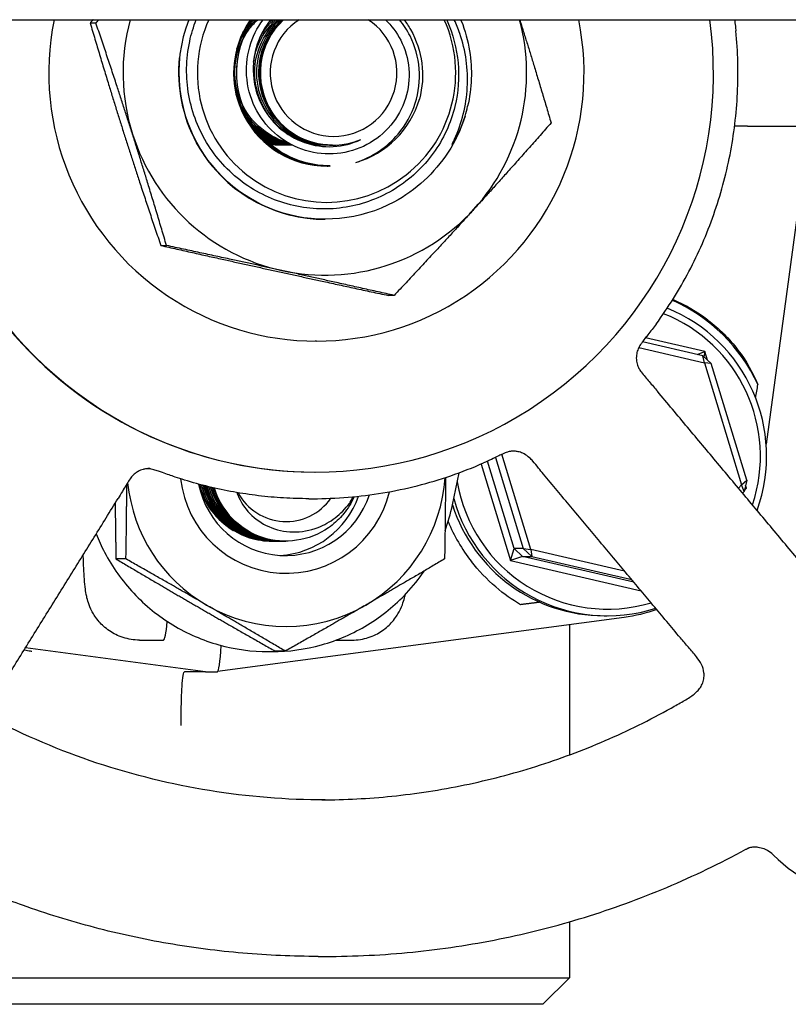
# Model space of a CAD drawing. Header units: inches. Extents: x 24 to 1128, y -69 to 748.
# Tile 478 of 656: x 623.72 to 625.52, y 355.8 to 358.11. Entities that reach past the tile are written whole.
import ezdxf

# ---------------------------------------------------------------- set-up
doc = ezdxf.new("R2010")
doc.units = ezdxf.units.IN
doc.header["$LTSCALE"] = 32
doc.header["$MEASUREMENT"] = 0
doc.layers.add('Visible (ANSI)', color=7, linetype='Continuous', lineweight=30)

msp = doc.modelspace()

# ---------------------------------------------------------------- linework, layer by layer
at = {"layer": 'Visible (ANSI)'}
for p, q in [((622.28763, 358.10867), (664.65913, 358.10867)), ((623.88371, 358.101), (623.89716, 358.101)), ((625.42808, 357.85867), (625.58994, 357.85867)), ((625.57207, 357.85191), (625.47173, 357.11193)), ((624.45319, 357.81367), (624.45289, 357.81367)), ((624.44196, 357.76492), (624.44271, 357.76492)), ((624.44665, 357.76492), (624.4474, 357.76492)), ((624.43584, 357.63992), (624.43588, 357.63992)), ((624.04966, 357.57833), (624.06311, 357.57833)), ((624.59782, 357.461), (624.58437, 357.461)), ((624.41526, 357.35375), (624.41227, 357.35375)), ((625.32301, 357.31933), (625.18118, 357.3522)), ((625.32806, 357.32899), (625.18821, 357.36141)), ((625.17254, 357.3384), (625.3269, 357.30262)), ((625.3099, 357.32237), (625.32806, 357.32899)), ((625.32806, 357.32899), (625.32524, 357.31724)), ((625.33419, 357.30887), (625.32806, 357.32899)), ((625.32301, 357.31933), (625.34275, 357.30086)), ((625.3269, 357.30262), (625.32301, 357.31933)), ((625.34275, 357.30086), (625.3269, 357.30262)), ((625.3269, 357.30262), (625.41416, 357.01616)), ((625.42616, 357.02704), (625.34275, 357.30086)), ((624.8359, 357.08075), (624.90117, 356.86648)), ((624.919, 356.86472), (624.85098, 357.08801)), ((624.80193, 357.06514), (624.87102, 356.83834)), ((624.87974, 356.86648), (624.81717, 357.07187)), ((624.41128, 357.04617), (624.41227, 357.04617)), ((624.73475, 356.96916), (624.75064, 357.04468)), ((625.41416, 357.01616), (625.42616, 357.02704)), ((625.42616, 357.02704), (625.42007, 357.00067)), ((625.41416, 357.01616), (625.40684, 357.0083)), ((625.42007, 357.00067), (625.41416, 357.01616)), ((625.42043, 357.00223), (625.42583, 357.00803)), ((625.42583, 357.00803), (625.4215, 357.00686)), ((625.42247, 357.01106), (625.42583, 357.00803)), ((625.42583, 357.00803), (625.42352, 357.01561)), ((624.39744, 356.98367), (624.40733, 356.98367)), ((625.41647, 356.9968), (625.42007, 357.00067)), ((624.31143, 356.88367), (624.31147, 356.88367)), ((624.31539, 356.88367), (624.31543, 356.88367)), ((624.31935, 356.88367), (624.31939, 356.88367)), ((624.32331, 356.88367), (624.32335, 356.88367)), ((624.32727, 356.88367), (624.32731, 356.88367)), ((624.33122, 356.88367), (624.33126, 356.88367)), ((624.33518, 356.88367), (624.33522, 356.88367)), ((624.33914, 356.88367), (624.33918, 356.88367)), ((624.3431, 356.88367), (624.34314, 356.88367)), ((624.87102, 356.83834), (624.87974, 356.86648)), ((624.87974, 356.86648), (624.89948, 356.84801)), ((624.90117, 356.86648), (624.87974, 356.86648)), ((624.90117, 356.86648), (624.919, 356.86472)), ((624.92092, 356.84801), (624.90117, 356.86648)), ((623.96778, 356.84216), (623.9443, 356.84216)), ((624.89948, 356.84801), (624.87102, 356.83834)), ((625.16116, 356.78735), (624.89948, 356.84801)), ((624.89948, 356.84801), (624.92092, 356.84801)), ((624.919, 356.86472), (624.92092, 356.84801)), ((625.13912, 356.8137), (624.919, 356.86472)), ((624.92092, 356.84801), (625.156, 356.79351)), ((624.87102, 356.83834), (625.17805, 356.76717)), ((625.1379, 356.70478), (624.18282, 356.57743)), ((625.09104, 356.70867), (625.09855, 356.70867)), ((625.00938, 356.68764), (625.00938, 356.38181)), ((623.9997, 356.65149), (624.05583, 356.65149)), ((624.46118, 356.65149), (624.49869, 356.65149)), ((624.15428, 356.57742), (623.73188, 356.63376)), ((624.15428, 356.57742), (623.73188, 356.63376)), ((624.30288, 356.62442), (624.3105, 356.62442)), ((624.34202, 356.62566), (624.31855, 356.62566)), ((624.15428, 356.57742), (624.10515, 356.57742)), ((624.15428, 356.57742), (624.18272, 356.57742)), ((625.00938, 355.98984), (625.00938, 355.85867)), ((624.41935, 355.90867), (624.4358, 355.90867)), ((623.06188, 355.85867), (625.00938, 355.85867)), ((624.94688, 355.79617), (625.00938, 355.85867)), ((624.94688, 355.79617), (623.12438, 355.79617))]:
    msp.add_line(p, q, dxfattribs=at)
msp.add_arc((625.72016, 356.37497), 0.325, 224.62068, 32.74638, dxfattribs=at)
for centre, major_axis, ratio, start_param, end_param in [((624.41227, 357.98367), (0, -0.9375), 0.9979959, 4.5786574, 7.9877132), ((624.41128, 357.98367), (0, -0.9375), 0.9979959, 4.5786574, 6.2831853), ((624.41526, 357.98367), (0, -0.62992), 0.9979959, 4.5126255, 8.0537451), ((624.43503, 357.98367), (0, -0.475), 0.9979959, 4.446095, 5.0203993), ((624.43503, 357.98367), (0, -0.34375), 0.9979959, 4.3402204, 6.2843636), ((624.43903, 357.98367), (0, -0.30408), 0.9979959, 4.2887596, 8.277611), ((624.43903, 357.98367), (0, -0.21875), 0.9979959, 4.1041434, 6.2898922), ((624.45319, 357.98367), (0, -0.17), 0.9979959, 3.8862884, 6.6841413), ((624.45558, 357.98367), (0, -0.14917), 0.9979959, 3.7188468, 8.8475238), ((624.43503, 357.98367), (0, -0.34375), 0.9979959, 1.9247129, 1.9429649), ((624.43503, 357.98367), (0, 0.475), 0.9979959, 3.9732017, 4.978683), ((624.44761, 357.98367), (0, -0.21875), 0.9979959, 0.2808441, 1.2855084), ((624.43652, 357.98367), (0, -0.34375), 0.9979959, 1.2716341, 1.3406181), ((624.43503, 357.98367), (0, -0.475), 0.9979959, 5.0203993, 6.0675968), ((624.43503, 357.98367), (0, -0.475), 0.9979959, 6.0675968, 7.1147944), ((625.09005, 357.08367), (0, 0.4), 0.9979959, 5.1454509, 5.8676431), ((625.09367, 357.08367), (0.18146, 0.35678), 0.996606, 6.1060776, 6.3467118), ((625.09855, 357.08367), (0, 0.375), 0.9979959, 4.3653813, 5.8977197), ((625.09954, 357.08367), (0, 0.35937), 0.9979959, 4.3883372, 5.909236), ((625.68681, 360.0935), (-0.57537, -4.33091), 0.0428318, 0.8511347, 0.8607217), ((624.34414, 357.05867), (0, -0.25014), 0.9979959, 4.8258976, 7.6171006), ((624.34414, 357.05867), (0, 0.375), 0.9979959, 3.6651914, 4.6443888), ((624.34414, 357.05867), (0, -0.375), 0.9979959, 4.8125504, 5.7595865), ((624.34262, 357.05867), (0, -0.2085), 0.9979959, 4.9092162, 7.5312291), ((624.30695, 357.05867), (0.11275, -0.1333), 0.988373, 4.2534579, 5.0501195), ((625.09954, 357.08367), (0, -0.35937), 0.9979959, 4.8823609, 6.5714919), ((624.34411, 357.05867), (0, -0.12866), 0.9979959, 5.2064265, 7.2399826), ((624.34411, 357.05867), (0, -0.12866), 0.9979959, 5.2064265, 7.2399826), ((624.31795, 357.05867), (0, -0.2085), 0.9979959, 0.0593227, 1.2322364), ((625.09855, 357.08367), (0, -0.375), 0.9979959, 4.9820488, 6.591694), ((625.09104, 357.08367), (0, -0.375), 0.9979959, 5.0231867, 6.2831853), ((625.09367, 357.08367), (0.18146, 0.35678), 0.996606, 2.4339154, 2.7063289), ((624.34414, 357.05867), (0, -0.375), 0.9979959, 5.7595865, 6.8067841), ((624.05583, 356.90149), (0, -0.25), 0.0632779, 0, 0.6027509), ((624.18273, 356.76657), (-0.00001, -0.18915), 0.0627256, 0.000003, 0.8304589)]:
    msp.add_ellipse(centre, major_axis=major_axis, ratio=ratio, start_param=start_param, end_param=end_param, dxfattribs=at)
for points, knots in [([(624.4358, 356.27617), (624.25403, 356.27617), (624.0723, 356.30556), (623.72722, 356.42017), (623.56393, 356.50536), (623.27236, 356.72292), (623.14411, 356.85526), (622.93565, 357.15368), (622.85546, 357.31972), (622.75126, 357.66869), (622.72726, 357.85156), (622.73331, 358.05865), (622.73459, 358.08368), (622.73642, 358.10867)], [6.0168795, 6.0168795, 6.0168795, 6.0168795, 6.3369274, 6.3369274, 6.6569658, 6.6569658, 6.9769794, 6.9769794, 7.2969629, 7.2969629, 7.616923, 7.616923, 7.6609424, 7.6609424, 7.6609424, 7.6609424]), ([(624.72215, 358.10593), (624.73614, 358.07474), (624.74487, 358.04144), (624.75117, 357.97312), (624.74863, 357.93857), (624.73091, 357.86543), (624.71362, 357.82799), (624.66556, 357.7616), (624.63518, 357.73335), (624.56511, 357.6899), (624.52605, 357.67521), (624.44423, 357.66155), (624.40225, 357.66282), (624.32086, 357.6814), (624.28226, 357.69863), (624.21357, 357.74706), (624.1842, 357.77786), (624.13871, 357.84921), (624.12312, 357.88912), (624.10797, 357.97292), (624.10867, 358.01603), (624.12127, 358.07517), (624.12636, 358.09219), (624.13278, 358.10867)], [-5.0704915, -5.0704915, -5.0704915, -5.0704915, -4.8092414, -4.8092414, -4.5465572, -4.5465572, -4.2346915, -4.2346915, -3.9208419, -3.9208419, -3.6050086, -3.6050086, -3.2871921, -3.2871921, -2.9673924, -2.9673924, -2.64561, -2.64561, -2.321845, -2.321845, -1.9960977, -1.9960977, -1.8604876, -1.8604876, -1.8604876, -1.8604876]), ([(624.26145, 358.10848), (624.24379, 358.08294), (624.23141, 358.05373), (624.22592, 358.0231), (624.21468, 357.96044), (624.23246, 357.89306), (624.27326, 357.84403), (624.314, 357.79507), (624.37692, 357.76532), (624.44061, 357.76492), (624.44106, 357.76492), (624.44151, 357.76492), (624.44196, 357.76492)], [-32.0241721, -32.0241721, -32.0241721, -32.0241721, -31.5971744, -31.5971744, -31.5971744, -30.7235725, -30.7235725, -30.7235725, -29.8513057, -29.8513057, -29.8513057, -29.8451302, -29.8451302, -29.8451302, -29.8451302]), ([(624.44506, 357.76526), (624.41122, 357.76493), (624.3773, 357.77218), (624.34685, 357.78697), (624.28925, 357.81495), (624.24517, 357.86936), (624.22972, 357.93145), (624.21476, 357.99159), (624.22692, 358.05782), (624.26193, 358.10867)], [23.5512365, 23.5512365, 23.5512365, 23.5512365, 24.0148367, 24.0148367, 24.0148367, 24.8917109, 24.8917109, 24.8917109, 25.7409868, 25.7409868, 25.7409868, 25.7409868]), ([(624.34712, 357.82032), (624.34407, 357.82118), (624.34105, 357.82213), (624.33806, 357.82318), (624.28818, 357.84055), (624.24748, 357.88238), (624.23147, 357.93265), (624.21529, 357.98341), (624.22471, 358.04155), (624.25594, 358.08441), (624.26232, 358.09317), (624.26958, 358.10124), (624.27754, 358.10855)], [92.9572091, 92.9572091, 92.9572091, 92.9572091, 93.0129992, 93.0129992, 93.0129992, 93.942952, 93.942952, 93.942952, 94.8820549, 94.8820549, 94.8820549, 95.0738801, 95.0738801, 95.0738801, 95.0738801]), ([(624.26604, 358.10851), (624.25496, 358.09262), (624.24596, 358.07527), (624.23953, 358.05695), (624.21829, 357.99648), (624.22541, 357.92655), (624.25848, 357.87146), (624.29131, 357.81678), (624.34906, 357.77773), (624.41205, 357.76767), (624.42349, 357.76584), (624.43506, 357.76497), (624.44663, 357.76503)], [-25.7409868, -25.7409868, -25.7409868, -25.7409868, -25.4743607, -25.4743607, -25.4743607, -24.594092, -24.594092, -24.594092, -23.7205704, -23.7205704, -23.7205704, -23.5619449, -23.5619449, -23.5619449, -23.5619449]), ([(624.44744, 357.76517), (624.40392, 357.76536), (624.36039, 357.77826), (624.32433, 357.80269), (624.2713, 357.83862), (624.23543, 357.8988), (624.22902, 357.96247), (624.22387, 358.01365), (624.23784, 358.06631), (624.26674, 358.10862)], [17.2787596, 17.2787596, 17.2787596, 17.2787596, 17.8752194, 17.8752194, 17.8752194, 18.7524691, 18.7524691, 18.7524691, 19.4578015, 19.4578015, 19.4578015, 19.4578015]), ([(624.57716, 358.10867), (624.59181, 358.09484), (624.604, 358.07856), (624.62385, 358.03972), (624.63031, 358.01698), (624.63421, 357.96998), (624.63151, 357.94617), (624.6171, 357.9006), (624.60542, 357.87931), (624.57441, 357.84214), (624.5553, 357.82668), (624.512, 357.80378), (624.48818, 357.79665), (624.43885, 357.79184), (624.41381, 357.79432), (624.3658, 357.80877), (624.34331, 357.8207), (624.30392, 357.85265), (624.28746, 357.87245), (624.26286, 357.91745), (624.25506, 357.94227), (624.2493, 357.99377), (624.25152, 358.01997), (624.26521, 358.06793), (624.27578, 358.08948), (624.28982, 358.10867)], [-3.7202337, -3.7202337, -3.7202337, -3.7202337, -3.5648477, -3.5648477, -3.385163, -3.385163, -3.2033156, -3.2033156, -3.0193061, -3.0193061, -2.8331349, -2.8331349, -2.6448024, -2.6448024, -2.4543091, -2.4543091, -2.2616553, -2.2616553, -2.0668416, -2.0668416, -1.8698684, -1.8698684, -1.6707361, -1.6707361, -1.4882219, -1.4882219, -1.4882219, -1.4882219]), ([(624.30744, 358.10867), (624.29378, 358.09149), (624.2832, 358.07203), (624.26855, 358.02811), (624.26542, 358.00379), (624.2687, 357.95565), (624.27494, 357.9323), (624.29595, 357.88965), (624.31037, 357.8707), (624.34544, 357.83969), (624.36565, 357.82783), (624.40915, 357.81271), (624.43196, 357.80946), (624.47718, 357.81194), (624.49915, 357.81751), (624.51941, 357.82715)], [-1.2375153, -1.2375153, -1.2375153, -1.2375153, -1.0693429, -1.0693429, -0.8839593, -0.8839593, -0.7014387, -0.7014387, -0.5217818, -0.5217818, -0.3449893, -0.3449893, -0.1710619, -0.1710619, 0, 0, 0, 0]), ([(624.4412, 357.81385), (624.40124, 357.81409), (624.36129, 357.82829), (624.33076, 357.85414), (624.2903, 357.8884), (624.26735, 357.94231), (624.27067, 357.99509), (624.27336, 358.03799), (624.29335, 358.07931), (624.32449, 358.1086)], [29.8451302, 29.8451302, 29.8451302, 29.8451302, 30.549629, 30.549629, 30.549629, 31.4831363, 31.4831363, 31.4831363, 32.2420271, 32.2420271, 32.2420271, 32.2420271]), ([(624.26754, 358.0087), (624.26916, 358.02047), (624.27201, 358.03207), (624.27613, 358.04323), (624.28529, 358.06808), (624.30058, 358.09045), (624.31992, 358.10843)], [37.84681774, 37.84681774, 37.84681774, 37.84681774, 38.05705266, 38.05705266, 38.05705266, 38.52521239, 38.52521239, 38.52521239, 38.52521239]), ([(624.44585, 357.814), (624.42022, 357.81399), (624.39459, 357.81954), (624.3715, 357.8307), (624.32374, 357.85379), (624.28804, 357.90032), (624.27807, 357.95233), (624.2681, 358.00434), (624.2841, 358.06058), (624.31981, 358.09936), (624.32278, 358.10258), (624.32588, 358.10568), (624.32909, 358.10864)], [23.5619449, 23.5619449, 23.5619449, 23.5619449, 24.013411, 24.013411, 24.013411, 24.9473362, 24.9473362, 24.9473362, 25.8812012, 25.8812012, 25.8812012, 25.9588418, 25.9588418, 25.9588418, 25.9588418]), ([(624.45052, 357.81381), (624.43943, 357.81374), (624.42834, 357.81476), (624.41745, 357.81691), (624.36538, 357.82719), (624.31906, 357.86323), (624.29627, 357.91111), (624.27349, 357.95899), (624.27479, 358.01754), (624.29958, 358.06417), (624.30841, 358.08078), (624.32014, 358.09573), (624.33394, 358.10844)], [17.2787596, 17.2787596, 17.2787596, 17.2787596, 17.4742343, 17.4742343, 17.4742343, 18.4085858, 18.4085858, 18.4085858, 19.3428758, 19.3428758, 19.3428758, 19.6756565, 19.6756565, 19.6756565, 19.6756565]), ([(624.45291, 357.81399), (624.4226, 357.81406), (624.39229, 357.82193), (624.36616, 357.83732), (624.32042, 357.86428), (624.28865, 357.91363), (624.28302, 357.96633), (624.27744, 358.01866), (624.29777, 358.07301), (624.33612, 358.10867)], [10.9955743, 10.9955743, 10.9955743, 10.9955743, 11.5294271, 11.5294271, 11.5294271, 12.4641731, 12.4641731, 12.4641731, 13.3924712, 13.3924712, 13.3924712, 13.3924712]), ([(624.28234, 358.0669), (624.28487, 358.0715), (624.28762, 358.07599), (624.29059, 358.08033), (624.29766, 358.09065), (624.30591, 358.10009), (624.3151, 358.10852)], [44.49395151, 44.49395151, 44.49395151, 44.49395151, 44.58710834, 44.58710834, 44.58710834, 44.80839769, 44.80839769, 44.80839769, 44.80839769]), ([(624.50812, 357.77349), (624.52739, 357.77977), (624.54569, 357.78868), (624.57914, 357.81121), (624.59415, 357.82466), (624.62502, 357.86128), (624.63866, 357.88583), (624.65559, 357.93841), (624.65885, 357.96588), (624.65463, 358.02011), (624.64733, 358.04634), (624.62825, 358.08409), (624.61983, 358.09693), (624.61009, 358.10867)], [-3.1722778, -3.1722778, -3.1722778, -3.1722778, -3.0186699, -3.0186699, -2.8665315, -2.8665315, -2.6554083, -2.6554083, -2.4471425, -2.4471425, -2.2417348, -2.2417348, -2.1246923, -2.1246923, -2.1246923, -2.1246923]), ([(624.62101, 358.10867), (624.62665, 358.10123), (624.6318, 358.09341), (624.65028, 358.06091), (624.65922, 358.03405), (624.66639, 357.97809), (624.66444, 357.94952), (624.6571, 357.92211)], [-0.5023483, -0.5023483, -0.5023483, -0.5023483, -0.43062442, -0.43062442, -0.2163901, -0.2163901, 0, 0, 0, 0]), ([(624.73963, 357.82782), (624.75709, 357.86611), (624.76732, 357.90728), (624.77212, 357.99241), (624.76619, 358.0356), (624.74828, 358.08739), (624.7439, 358.09817), (624.73896, 358.10867)], [-1.59923361, -1.59923361, -1.59923361, -1.59923361, -1.27914254, -1.27914254, -0.94996665, -0.94996665, -0.86105781, -0.86105781, -0.86105781, -0.86105781]), ([(624.75452, 358.10867), (624.75488, 358.10779), (624.75523, 358.10692), (624.76461, 358.08319), (624.77112, 358.05941), (624.78193, 357.99196), (624.78043, 357.94777), (624.77053, 357.90524)], [-0.52692805, -0.52692805, -0.52692805, -0.52692805, -0.51973951, -0.51973951, -0.33275492, -0.33275492, 0, 0, 0, 0]), ([(625.39736, 358.10867), (625.3981, 358.10358), (625.3988, 358.09848), (625.39984, 358.08961), (625.40023, 358.08586), (625.4006, 358.08212)], [0.474379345, 0.474379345, 0.474379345, 0.474379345, 0.513894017, 0.513894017, 0.54256811, 0.54256811, 0.54256811, 0.54256811]), ([(625.21315, 357.39358), (625.2418, 357.43286), (625.26759, 357.47424), (625.31289, 357.56031), (625.3324, 357.60501), (625.36472, 357.69677), (625.37753, 357.74383), (625.39619, 357.83932), (625.40203, 357.88775), (625.40663, 357.98494), (625.40538, 358.0337), (625.4006, 358.08212)], [1.20586873, 1.20586873, 1.20586873, 1.20586873, 1.35183977, 1.35183977, 1.49781081, 1.49781081, 1.64378185, 1.64378185, 1.78975288, 1.78975288, 1.93572392, 1.93572392, 1.93572392, 1.93572392]), ([(624.72447, 357.79754), (624.69276, 357.74868), (624.64884, 357.70769), (624.59744, 357.68029), (624.5184, 357.63817), (624.42263, 357.62869), (624.33689, 357.6545), (624.25118, 357.6803), (624.17653, 357.74105), (624.13379, 357.81975), (624.10096, 357.88021), (624.08725, 357.95071), (624.09397, 358.0191)], [5.2851664, 5.2851664, 5.2851664, 5.2851664, 5.7936548, 5.7936548, 5.7936548, 6.5754431, 6.5754431, 6.5754431, 7.3569225, 7.3569225, 7.3569225, 7.9571961, 7.9571961, 7.9571961, 7.9571961]), ([(624.09225, 357.99545), (624.09, 357.91857), (624.11387, 357.8409), (624.15972, 357.77904), (624.21294, 357.70723), (624.29513, 357.65759), (624.3834, 357.64395), (624.40074, 357.64127), (624.41828, 357.63998), (624.43582, 357.64005)], [-14.1713973, -14.1713973, -14.1713973, -14.1713973, -13.4995536, -13.4995536, -13.4995536, -12.7196121, -12.7196121, -12.7196121, -12.5663706, -12.5663706, -12.5663706, -12.5663706]), ([(624.35098, 357.81837), (624.33206, 357.82268), (624.31387, 357.83013), (624.2975, 357.84059), (624.26409, 357.86197), (624.23892, 357.89554), (624.22679, 357.9332)], [99.188728, 99.188728, 99.188728, 99.188728, 99.530696, 99.530696, 99.530696, 100.2290431, 100.2290431, 100.2290431, 100.2290431]), ([(624.35388, 357.81677), (624.31986, 357.82322), (624.2877, 357.83979), (624.26334, 357.86444), (624.25439, 357.8735), (624.24654, 357.88361), (624.23989, 357.89446)], [105.42668117, 105.42668117, 105.42668117, 105.42668117, 106.03682647, 106.03682647, 106.03682647, 106.26125722, 106.26125722, 106.26125722, 106.26125722]), ([(624.76434, 357.88236), (624.75484, 357.85162), (624.7433, 357.8302), (624.7369, 357.81921), (624.73567, 357.81726), (624.73483, 357.81612), (624.73466, 357.81591), (624.7345, 357.81574), (624.73446, 357.8157), (624.7344, 357.81567), (624.73439, 357.81566), (624.73436, 357.81565), (624.73435, 357.81565), (624.73434, 357.81565), (624.73433, 357.81566), (624.73432, 357.81567), (624.73432, 357.81567), (624.73431, 357.8157), (624.73431, 357.81571), (624.7343, 357.81579), (624.73432, 357.81588), (624.7347, 357.81725), (624.73685, 357.82173), (624.73963, 357.82782)], [-0.32425255, -0.32425255, -0.32425255, -0.32425255, -0.13434383, -0.13434383, -0.07553483, -0.07553483, -0.06406424, -0.06406424, -0.06072925, -0.06072925, -0.05932586, -0.05932586, -0.05850628, -0.05850628, -0.05780445, -0.05780445, -0.05699234, -0.05699234, -0.05569314, -0.05569314, -0.05100977, -0.05100977, 0, 0, 0, 0]), ([(624.35737, 357.81478), (624.34622, 357.81589), (624.33518, 357.81811), (624.32447, 357.82146), (624.3005, 357.82897), (624.27842, 357.84206), (624.25997, 357.85908)], [117.91614208, 117.91614208, 117.91614208, 117.91614208, 118.11372688, 118.11372688, 118.11372688, 118.55598955, 118.55598955, 118.55598955, 118.55598955]), ([(624.35841, 357.81444), (624.33305, 357.81628), (624.30808, 357.82357), (624.286, 357.8362), (624.27952, 357.8399), (624.27331, 357.84406), (624.2674, 357.84861)], [124.16578349, 124.16578349, 124.16578349, 124.16578349, 124.61359056, 124.61359056, 124.61359056, 124.74509816, 124.74509816, 124.74509816, 124.74509816]), ([(625.41368, 357.85856), (625.40952, 357.8585), (625.40509, 357.85843), (625.39954, 357.8584), (625.39885, 357.8584), (625.39796, 357.85839), (625.39777, 357.85839), (625.39759, 357.85839)], [0.027184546, 0.027184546, 0.027184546, 0.027184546, 0.056924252, 0.056924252, 0.061161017, 0.061161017, 0.062322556, 0.062322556, 0.062322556, 0.062322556]), ([(624.35922, 357.81384), (624.34792, 357.81391), (624.33664, 357.8151), (624.32557, 357.81747), (624.30932, 357.82096), (624.29368, 357.82697), (624.27919, 357.83506)], [136.67192198, 136.67192198, 136.67192198, 136.67192198, 136.87117991, 136.87117991, 136.87117991, 137.16377669, 137.16377669, 137.16377669, 137.16377669]), ([(624.3473, 357.81386), (624.33395, 357.81377), (624.3206, 357.81525), (624.30759, 357.81836), (624.30178, 357.81975), (624.29606, 357.82146), (624.29044, 357.82348)], [155.50883635, 155.50883635, 155.50883635, 155.50883635, 155.74421658, 155.74421658, 155.74421658, 155.84940795, 155.84940795, 155.84940795, 155.84940795]), ([(624.33323, 357.81379), (624.32337, 357.81373), (624.31351, 357.81453), (624.30378, 357.81623), (624.3015, 357.81663), (624.29923, 357.81708), (624.29697, 357.81758)], [174.35839227, 174.35839227, 174.35839227, 174.35839227, 174.53225659, 174.53225659, 174.53225659, 174.57301344, 174.57301344, 174.57301344, 174.57301344]), ([(624.43647, 357.81369), (624.43292, 357.81368), (624.42937, 357.81378), (624.42583, 357.814), (624.40853, 357.81508), (624.39147, 357.81897), (624.37533, 357.82526)], [36.12831552, 36.12831552, 36.12831552, 36.12831552, 36.19080444, 36.19080444, 36.19080444, 36.49604281, 36.49604281, 36.49604281, 36.49604281]), ([(625.33494, 357.40301), (625.3614, 357.38297), (625.38575, 357.35868), (625.42559, 357.3065), (625.44101, 357.27858), (625.45196, 357.25256), (625.45218, 357.25204), (625.45239, 357.25153)], [2.42631602, 2.42631602, 2.42631602, 2.42631602, 2.67966729, 2.67966729, 2.93613935, 2.93613935, 2.94129083, 2.94129083, 2.94129083, 2.94129083]), ([(625.21315, 357.39358), (625.20689, 357.385), (625.20041, 357.37659), (625.19149, 357.36551), (625.18915, 357.36261), (625.18399, 357.35605), (625.18118, 357.35232), (625.17626, 357.34507), (625.1741, 357.3415), (625.17057, 357.33448), (625.16925, 357.33105), (625.16777, 357.32522), (625.16736, 357.32313), (625.16681, 357.31871), (625.16667, 357.31635), (625.1667, 357.31162), (625.16688, 357.30919), (625.16752, 357.30459), (625.16799, 357.30236), (625.16965, 357.29623), (625.17111, 357.29281), (625.17425, 357.28686), (625.17595, 357.28424), (625.18076, 357.27765), (625.18398, 357.27376), (625.19371, 357.26236), (625.20013, 357.25514), (625.21002, 357.24351), (625.21316, 357.23977), (625.2163, 357.23602)], [0, 0, 0, 0, 0.0809592, 0.0809592, 0.10921795, 0.10921795, 0.14455126, 0.14455126, 0.17664561, 0.17664561, 0.21272172, 0.21272172, 0.23072697, 0.23072697, 0.24880729, 0.24880729, 0.26692667, 0.26692667, 0.2850304, 0.2850304, 0.32158017, 0.32158017, 0.35742127, 0.35742127, 0.40238945, 0.40238945, 0.49196172, 0.49196172, 0.53205139, 0.53205139, 0.53205139, 0.53205139]), ([(625.57007, 356.81324), (625.54648, 356.84142), (625.5229, 356.8696), (625.47574, 356.92597), (625.45215, 356.95415), (625.40499, 357.01052), (625.3814, 357.0387), (625.33423, 357.09507), (625.31065, 357.12326), (625.26347, 357.17964), (625.23989, 357.20783), (625.2163, 357.23602)], [0.8598495, 0.8598495, 0.8598495, 0.8598495, 1.1611291, 1.1611291, 1.4624087, 1.4624087, 1.7636884, 1.7636884, 2.064968, 2.064968, 2.3662476, 2.3662476, 2.3662476, 2.3662476]), ([(624.87528, 357.09538), (624.87528, 357.09538), (624.87501, 357.09537), (624.87359, 357.09525), (624.87236, 357.09511), (624.86899, 357.09453), (624.86664, 357.09399), (624.86222, 357.09259), (624.86046, 357.09197), (624.85658, 357.09046), (624.85442, 357.08955), (624.84951, 357.08736), (624.84673, 357.08604), (624.83794, 357.08176), (624.83223, 357.07891), (624.82036, 357.07329), (624.81405, 357.07043), (624.80777, 357.06768)], [0.02570148, 0.02570148, 0.02570148, 0.02570148, 0.04450107, 0.04450107, 0.06770751, 0.06770751, 0.10077089, 0.10077089, 0.1183022, 0.1183022, 0.13697344, 0.13697344, 0.16060257, 0.16060257, 0.21250774, 0.21250774, 0.26483484, 0.26483484, 0.26483484, 0.26483484]), ([(624.87776, 357.09543), (624.87733, 357.09543), (624.87693, 357.09543), (624.87633, 357.09542), (624.87612, 357.09541), (624.87566, 357.0954), (624.87546, 357.09539), (624.87522, 357.09538), (624.87518, 357.09538), (624.87518, 357.09538)], [0, 0, 0, 0, 0.004073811, 0.004073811, 0.007101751, 0.007101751, 0.011636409, 0.011636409, 0.0165086, 0.0165086, 0.0165086, 0.0165086]), ([(624.87954, 357.09537), (624.87954, 357.09537), (624.87954, 357.09537), (624.8795, 357.09537), (624.87922, 357.09539), (624.87837, 357.09542), (624.87787, 357.09543), (624.8773, 357.09543)], [0.453657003, 0.453657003, 0.453657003, 0.453657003, 0.454325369, 0.454325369, 0.464074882, 0.464074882, 0.472445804, 0.472445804, 0.472445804, 0.472445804]), ([(624.94859, 357.0414), (624.9448, 357.04592), (624.94083, 357.05071), (624.93252, 357.06104), (624.92829, 357.06653), (624.92128, 357.07451), (624.91869, 357.07724), (624.91201, 357.08336), (624.90774, 357.08646), (624.89941, 357.09083), (624.89539, 357.09238), (624.88854, 357.09419), (624.88576, 357.09472), (624.88159, 357.0952), (624.88023, 357.09532), (624.87842, 357.0954), (624.87796, 357.09542), (624.87751, 357.09543)], [0, 0, 0, 0, 0.04837047, 0.04837047, 0.10140037, 0.10140037, 0.12977001, 0.12977001, 0.17069882, 0.17069882, 0.20357861, 0.20357861, 0.22520632, 0.22520632, 0.23560529, 0.23560529, 0.23905865, 0.23905865, 0.23905865, 0.23905865]), ([(624.02379, 357.05446), (624.02336, 357.05446), (624.02295, 357.05445), (624.02215, 357.05443), (624.0219, 357.05443), (624.02149, 357.05441), (624.02136, 357.0544), (624.02108, 357.05439), (624.02095, 357.05439), (624.02061, 357.05437), (624.02042, 357.05436), (624.01995, 357.05433), (624.01967, 357.05431), (624.01903, 357.05426), (624.01864, 357.05423), (624.01739, 357.05411), (624.01649, 357.05401), (624.01295, 357.05352), (624.01033, 357.05297), (624.00369, 357.05115), (623.9998, 357.04955), (623.99372, 357.04638), (623.99128, 357.04477), (623.98646, 357.04104), (623.98431, 357.03891), (623.98034, 357.03425), (623.97811, 357.03117), (623.97332, 357.02379), (623.97085, 357.01967), (623.96253, 357.00564), (623.95629, 356.99518), (623.94948, 356.98421)], [0, 0, 0, 0, 0.00473662, 0.00473662, 0.01146926, 0.01146926, 0.01520822, 0.01520822, 0.01802118, 0.01802118, 0.0203577, 0.0203577, 0.02285723, 0.02285723, 0.02599976, 0.02599976, 0.03313054, 0.03313054, 0.05458148, 0.05458148, 0.09121865, 0.09121865, 0.12491933, 0.12491933, 0.16994964, 0.16994964, 0.21440248, 0.21440248, 0.25904771, 0.25904771, 0.36844187, 0.36844187, 0.36844187, 0.36844187]), ([(624.10506, 357.02754), (624.0977, 357.0298), (624.09026, 357.03219), (624.07848, 357.03617), (624.07393, 357.03777), (624.06438, 357.04123), (624.05905, 357.04324), (624.05042, 357.04636), (624.04724, 357.04747), (624.04032, 357.04975), (624.0365, 357.05089), (624.03101, 357.05233), (624.02903, 357.05279), (624.02573, 357.05347), (624.02439, 357.05369), (624.02139, 357.05413), (624.02016, 357.05422), (624.0192, 357.05427)], [0, 0, 0, 0, 0.05878134, 0.05878134, 0.09886566, 0.09886566, 0.14382223, 0.14382223, 0.16960578, 0.16960578, 0.20065599, 0.20065599, 0.22097491, 0.22097491, 0.2412276, 0.2412276, 0.27665512, 0.27665512, 0.27665512, 0.27665512]), ([(624.0237, 357.05445), (624.0237, 357.05445), (624.02367, 357.05445), (624.02354, 357.05445), (624.02345, 357.05445), (624.02333, 357.05445)], [0.4091138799, 0.4091138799, 0.4091138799, 0.4091138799, 0.4128249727, 0.4128249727, 0.4159605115, 0.4159605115, 0.4159605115, 0.4159605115]), ([(624.40733, 356.98367), (624.4348, 356.98367), (624.46227, 356.98481), (624.51702, 356.98935), (624.5443, 356.99275), (624.5985, 357.0018), (624.62541, 357.00744), (624.67867, 357.02094), (624.70502, 357.02879), (624.757, 357.04664), (624.78261, 357.05664), (624.80777, 357.06768)], [0.26630582, 0.26630582, 0.26630582, 0.26630582, 0.34886203, 0.34886203, 0.43141824, 0.43141824, 0.51397444, 0.51397444, 0.59653065, 0.59653065, 0.67908686, 0.67908686, 0.67908686, 0.67908686]), ([(624.39744, 356.98367), (624.37766, 356.98367), (624.35788, 356.98426), (624.31838, 356.98661), (624.29867, 356.98838), (624.25938, 356.99308), (624.23981, 356.99602), (624.20087, 357.00306), (624.18151, 357.00715), (624.14306, 357.01649), (624.12397, 357.02174), (624.10506, 357.02754)], [6.01687949, 6.01687949, 6.01687949, 6.01687949, 6.07633823, 6.07633823, 6.13579698, 6.13579698, 6.19525573, 6.19525573, 6.25471448, 6.25471448, 6.31417323, 6.31417323, 6.31417323, 6.31417323]), ([(625.27021, 356.65703), (625.24877, 356.68265), (625.22733, 356.70828), (625.18445, 356.75952), (625.16301, 356.78514), (625.12013, 356.83639), (625.09869, 356.86201), (625.05581, 356.91326), (625.03436, 356.93888), (624.99148, 356.99014), (624.97003, 357.01577), (624.94859, 357.0414)], [0.9601047, 0.9601047, 0.9601047, 0.9601047, 1.233998, 1.233998, 1.5078914, 1.5078914, 1.7817848, 1.7817848, 2.0556781, 2.0556781, 2.3295715, 2.3295715, 2.3295715, 2.3295715]), ([(624.14094, 357.01727), (624.14216, 357.01221), (624.14362, 357.0072), (624.14532, 357.00227), (624.163, 356.95081), (624.20598, 356.90867), (624.25784, 356.89205), (624.27512, 356.88651), (624.29326, 356.88385), (624.3114, 356.88393)], [-59.4514184, -59.4514184, -59.4514184, -59.4514184, -59.3621351, -59.3621351, -59.3621351, -58.4301881, -58.4301881, -58.4301881, -58.1194641, -58.1194641, -58.1194641, -58.1194641]), ([(624.3134, 356.8838), (624.30318, 356.88363), (624.29295, 356.88435), (624.28285, 356.88602), (624.22929, 356.89487), (624.18073, 356.93009), (624.15567, 356.97823), (624.14924, 356.9906), (624.14439, 357.00374), (624.14114, 357.01727)], [51.8250978, 51.8250978, 51.8250978, 51.8250978, 52.0002694, 52.0002694, 52.0002694, 52.9294816, 52.9294816, 52.9294816, 53.1681672, 53.1681672, 53.1681672, 53.1681672]), ([(624.1454, 357.01618), (624.14979, 356.99855), (624.15685, 356.98158), (624.1665, 356.96616), (624.19526, 356.9202), (624.24637, 356.88894), (624.3004, 356.88431), (624.30539, 356.88388), (624.31038, 356.88368), (624.31538, 356.88371)], [-53.1616427, -53.1616427, -53.1616427, -53.1616427, -52.85007, -52.85007, -52.85007, -51.9218751, -51.9218751, -51.9218751, -51.8362788, -51.8362788, -51.8362788, -51.8362788]), ([(624.3174, 356.8837), (624.26653, 356.8833), (624.21575, 356.90601), (624.18247, 356.94456), (624.16473, 356.96512), (624.15218, 356.98993), (624.14551, 357.01622)], [45.5419124, 45.5419124, 45.5419124, 45.5419124, 46.4135872, 46.4135872, 46.4135872, 46.8783925, 46.8783925, 46.8783925, 46.8783925]), ([(624.32138, 356.88402), (624.28635, 356.88377), (624.25119, 356.8937), (624.22202, 356.91314), (624.18653, 356.93679), (624.16058, 356.97401), (624.14958, 357.01512)], [39.2587271, 39.2587271, 39.2587271, 39.2587271, 39.85872, 39.85872, 39.85872, 40.5887202, 40.5887202, 40.5887202, 40.5887202]), ([(624.14969, 357.01514), (624.15723, 356.98639), (624.17183, 356.95946), (624.19239, 356.93795), (624.22507, 356.90376), (624.27214, 356.88397), (624.31937, 356.88373)], [-46.8719693, -46.8719693, -46.8719693, -46.8719693, -46.3626746, -46.3626746, -46.3626746, -45.5530935, -45.5530935, -45.5530935, -45.5530935]), ([(624.32529, 356.88399), (624.30248, 356.88368), (624.27963, 356.88767), (624.25843, 356.89611), (624.20837, 356.91603), (624.16864, 356.96026), (624.15417, 357.01212), (624.154, 357.01273), (624.15383, 357.01334), (624.15367, 357.01396)], [32.9755418, 32.9755418, 32.9755418, 32.9755418, 33.3660708, 33.3660708, 33.3660708, 34.2882882, 34.2882882, 34.2882882, 34.2991508, 34.2991508, 34.2991508, 34.2991508]), ([(624.1538, 357.01405), (624.16436, 356.97546), (624.18802, 356.94036), (624.22053, 356.91689), (624.2502, 356.89547), (624.28678, 356.8841), (624.32334, 356.88391)], [-40.5823989, -40.5823989, -40.5823989, -40.5823989, -39.8963115, -39.8963115, -39.8963115, -39.2699082, -39.2699082, -39.2699082, -39.2699082]), ([(624.15787, 357.01291), (624.17227, 356.96039), (624.21255, 356.91559), (624.2633, 356.89574), (624.28363, 356.88779), (624.30543, 356.88391), (624.32724, 356.88398)], [-34.2929321, -34.2929321, -34.2929321, -34.2929321, -33.3602399, -33.3602399, -33.3602399, -32.9867229, -32.9867229, -32.9867229, -32.9867229]), ([(624.32923, 356.88384), (624.3168, 356.88363), (624.30436, 356.88473), (624.29216, 356.88722), (624.2393, 356.89802), (624.19235, 356.93466), (624.16899, 356.98327), (624.16442, 356.99279), (624.16077, 357.00272), (624.15804, 357.0129)], [26.6923565, 26.6923565, 26.6923565, 26.6923565, 26.9053866, 26.9053866, 26.9053866, 27.8288947, 27.8288947, 27.8288947, 28.0096849, 28.0096849, 28.0096849, 28.0096849]), ([(624.1623, 357.01188), (624.16573, 356.99935), (624.17055, 356.98721), (624.17674, 356.97577), (624.20248, 356.92818), (624.25136, 356.89378), (624.30487, 356.88566), (624.31359, 356.88434), (624.3224, 356.88371), (624.3312, 356.88376)], [-28.0035694, -28.0035694, -28.0035694, -28.0035694, -27.7808346, -27.7808346, -27.7808346, -26.8544608, -26.8544608, -26.8544608, -26.7035376, -26.7035376, -26.7035376, -26.7035376]), ([(624.33322, 356.88368), (624.3317, 356.88366), (624.33018, 356.88367), (624.32866, 356.88369), (624.27462, 356.88449), (624.22161, 356.91186), (624.18965, 356.95543), (624.17721, 356.97239), (624.16807, 356.99166), (624.16245, 357.01191)], [20.4091712, 20.4091712, 20.4091712, 20.4091712, 20.4352376, 20.4352376, 20.4352376, 21.3601617, 21.3601617, 21.3601617, 21.7203233, 21.7203233, 21.7203233, 21.7203233]), ([(624.16667, 357.01091), (624.17309, 356.98842), (624.18385, 356.96717), (624.19856, 356.94896), (624.23134, 356.90836), (624.28306, 356.88383), (624.33519, 356.88368)], [-21.7143114, -21.7143114, -21.7143114, -21.7143114, -21.3135315, -21.3135315, -21.3135315, -20.4203522, -20.4203522, -20.4203522, -20.4203522]), ([(624.33721, 356.8838), (624.29316, 356.88357), (624.24898, 356.90008), (624.21648, 356.92991), (624.19281, 356.95163), (624.17565, 356.98012), (624.1667, 357.01093)], [14.1259859, 14.1259859, 14.1259859, 14.1259859, 14.8811364, 14.8811364, 14.8811364, 15.4310664, 15.4310664, 15.4310664, 15.4310664]), ([(624.34116, 356.88399), (624.30915, 356.88373), (624.27704, 356.89194), (624.24951, 356.9083), (624.21178, 356.9307), (624.18337, 356.96796), (624.17077, 357.00989)], [7.8428006, 7.8428006, 7.8428006, 7.8428006, 8.3909221, 8.3909221, 8.3909221, 9.1419147, 9.1419147, 9.1419147, 9.1419147]), ([(624.17085, 357.00994), (624.18131, 356.97497), (624.20247, 356.94311), (624.23132, 356.92067), (624.26187, 356.89691), (624.30052, 356.8841), (624.33918, 356.88388)], [-15.4251587, -15.4251587, -15.4251587, -15.4251587, -14.7994931, -14.7994931, -14.7994931, -14.1371669, -14.1371669, -14.1371669, -14.1371669]), ([(624.1749, 357.00887), (624.18929, 356.96164), (624.2243, 356.92082), (624.26917, 356.89999), (624.29224, 356.88928), (624.31767, 356.88397), (624.34309, 356.88399)], [-9.1361119, -9.1361119, -9.1361119, -9.1361119, -8.289328, -8.289328, -8.289328, -7.8539816, -7.8539816, -7.8539816, -7.8539816]), ([(624.47497, 356.94356), (624.46579, 356.93298), (624.45537, 356.92349), (624.44388, 356.91545), (624.39938, 356.88427), (624.33999, 356.87548), (624.28836, 356.89243), (624.23676, 356.90938), (624.19414, 356.95165), (624.17675, 357.00307), (624.17611, 357.00498), (624.1755, 357.00691), (624.17492, 357.00884)], [0.7186404, 0.7186404, 0.7186404, 0.7186404, 0.9586618, 0.9586618, 0.9586618, 1.888606, 1.888606, 1.888606, 2.8182842, 2.8182842, 2.8182842, 2.8528689, 2.8528689, 2.8528689, 2.8528689]), ([(623.66789, 356.5307), (623.68666, 356.56093), (623.70543, 356.59116), (623.74297, 356.65163), (623.76174, 356.68186), (623.79928, 356.74232), (623.81806, 356.77255), (623.8556, 356.83302), (623.87438, 356.86326), (623.91193, 356.92373), (623.93071, 356.95397), (623.94948, 356.98421)], [0.6711793, 0.6711793, 0.6711793, 0.6711793, 0.9726235, 0.9726235, 1.2740677, 1.2740677, 1.5755119, 1.5755119, 1.8769561, 1.8769561, 2.1784003, 2.1784003, 2.1784003, 2.1784003]), ([(624.23032, 356.9925), (624.23681, 356.97631), (624.24646, 356.96159), (624.27141, 356.93585), (624.28671, 356.92534), (624.32129, 356.91024), (624.34038, 356.90613), (624.38001, 356.90526), (624.40018, 356.90888), (624.43354, 356.92174), (624.44706, 356.92935), (624.472, 356.94843), (624.4832, 356.9599), (624.49265, 356.97276)], [0, 0, 0, 0, 0.13293721, 0.13293721, 0.27303158, 0.27303158, 0.42028212, 0.42028212, 0.57468721, 0.57468721, 0.69201491, 0.69201491, 0.81309505, 0.81309505, 0.81309505, 0.81309505]), ([(624.5038, 356.98835), (624.4974, 356.97391), (624.489, 356.96023), (624.47776, 356.94649), (624.47646, 356.94496), (624.47514, 356.94346)], [0.16664853, 0.16664853, 0.16664853, 0.16664853, 0.28664845, 0.28664845, 0.30193201, 0.30193201, 0.30193201, 0.30193201]), ([(623.89775, 356.9009), (623.90355, 356.88616), (623.91015, 356.87174), (623.93587, 356.82278), (623.959, 356.79035), (624.01309, 356.73285), (624.04405, 356.7078), (624.11155, 356.66691), (624.14808, 356.65108), (624.22404, 356.62984), (624.26346, 356.62442), (624.30288, 356.62442)], [-1.1998475, -1.1998475, -1.1998475, -1.1998475, -1.0904719, -1.0904719, -0.8178539, -0.8178539, -0.5452359, -0.5452359, -0.272618, -0.272618, 0, 0, 0, 0]), ([(623.9997, 356.65149), (623.98628, 356.65149), (623.97296, 356.65377), (623.94859, 356.66158), (623.93794, 356.66726), (623.91838, 356.68045), (623.91084, 356.68791), (623.89658, 356.70415), (623.89211, 356.71179), (623.88368, 356.72741), (623.8815, 356.73363), (623.87755, 356.74533), (623.87646, 356.74991), (623.87398, 356.76098), (623.8732, 356.76615), (623.87144, 356.77907), (623.87074, 356.78645), (623.86948, 356.80248), (623.86897, 356.81101), (623.86809, 356.82927), (623.86774, 356.83898), (623.86744, 356.85007), (623.86741, 356.85104), (623.86739, 356.85201)], [0, 0, 0, 0, 0.0202889, 0.0202889, 0.0426431, 0.0426431, 0.0719572, 0.0719572, 0.1166162, 0.1166162, 0.1855562, 0.1855562, 0.2755527, 0.2755527, 0.4348537, 0.4348537, 0.6791998, 0.6791998, 0.9235459, 0.9235459, 1.167892, 1.167892, 1.191114, 1.191114, 1.191114, 1.191114]), ([(624.89486, 356.73474), (624.87575, 356.7459), (624.85568, 356.75991), (624.81579, 356.7941), (624.79611, 356.81478), (624.7792, 356.83641)], [0.49640247, 0.49640247, 0.49640247, 0.49640247, 0.68798762, 0.68798762, 0.89549896, 0.89549896, 0.89549896, 0.89549896]), ([(624.3105, 356.62442), (624.34991, 356.62442), (624.38933, 356.62984), (624.46524, 356.6511), (624.50173, 356.66695), (624.56911, 356.7079), (624.59999, 356.733), (624.64221, 356.77815), (624.65623, 356.79567), (624.66881, 356.81418)], [1.57079633, 1.57079633, 1.57079633, 1.57079633, 1.8434143, 1.8434143, 2.11603227, 2.11603227, 2.38865024, 2.38865024, 2.54335464, 2.54335464, 2.54335464, 2.54335464]), ([(624.49869, 356.65149), (624.51211, 356.65149), (624.52543, 356.65377), (624.5498, 356.66158), (624.56045, 356.66726), (624.58002, 356.68045), (624.58755, 356.68791), (624.60181, 356.70415), (624.60628, 356.71179), (624.61472, 356.72741), (624.61689, 356.73363), (624.62084, 356.74533), (624.62193, 356.74991), (624.62319, 356.75553), (624.62351, 356.75705), (624.62379, 356.75848)], [6.28318531, 6.28318531, 6.28318531, 6.28318531, 6.30347425, 6.30347425, 6.32582839, 6.32582839, 6.35514248, 6.35514248, 6.39980153, 6.39980153, 6.46874153, 6.46874153, 6.55873797, 6.55873797, 6.59538901, 6.59538901, 6.59538901, 6.59538901]), ([(625.24866, 356.49205), (625.25812, 356.49733), (625.26755, 356.50262), (625.28115, 356.51037), (625.28541, 356.51284), (625.29303, 356.5177), (625.29659, 356.52014), (625.30348, 356.52543), (625.30688, 356.52835), (625.31262, 356.53416), (625.31503, 356.53706), (625.31822, 356.54187), (625.31921, 356.54356), (625.32106, 356.54716), (625.32192, 356.5491), (625.32341, 356.55313), (625.32404, 356.55525), (625.32502, 356.55945), (625.32538, 356.56156), (625.32606, 356.56773), (625.32598, 356.57156), (625.32485, 356.58161), (625.32288, 356.58761), (625.31673, 356.60017), (625.31263, 356.60637), (625.30191, 356.62032), (625.29525, 356.62775), (625.28315, 356.64169), (625.27674, 356.64922), (625.27021, 356.65703)], [0, 0, 0, 0, 0.08270123, 0.08270123, 0.11985631, 0.11985631, 0.15274208, 0.15274208, 0.1860153, 0.1860153, 0.21909977, 0.21909977, 0.23552547, 0.23552547, 0.25202014, 0.25202014, 0.26856297, 0.26856297, 0.28508887, 0.28508887, 0.3186766, 0.3186766, 0.3848757, 0.3848757, 0.45090672, 0.45090672, 0.53418932, 0.53418932, 0.61771994, 0.61771994, 0.61771994, 0.61771994]), ([(623.72859, 356.62842), (623.7348, 356.62749), (623.73972, 356.62673), (623.74501, 356.62587), (623.74644, 356.62561), (623.74649, 356.6256), (623.74649, 356.6256), (623.74649, 356.6256)], [-0.51718195, -0.51718195, -0.51718195, -0.51718195, -0.33863548, -0.33863548, -0.2248166, -0.2248166, -0.22278783, -0.22278783, -0.22278783, -0.22278783]), ([(624.09725, 356.45132), (624.09725, 356.45142), (624.09725, 356.45153), (624.09725, 356.46018), (624.09731, 356.46871), (624.09753, 356.48544), (624.09769, 356.49361), (624.09831, 356.51648), (624.0989, 356.53013), (624.10036, 356.55297), (624.10123, 356.56199), (624.10312, 356.57427), (624.10413, 356.57742), (624.10515, 356.57742)], [-0.00080906, -0.00080906, -0.00080906, -0.00080906, 0, 0, 0.06513682, 0.06513682, 0.13017613, 0.13017613, 0.25481643, 0.25481643, 0.37825086, 0.37825086, 0.50129539, 0.50129539, 0.50129539, 0.50129539]), ([(624.42758, 356.27619), (624.48257, 356.27646), (624.53756, 356.27939), (624.64972, 356.29086), (624.70686, 356.29966), (624.81997, 356.32302), (624.87592, 356.33759), (624.98608, 356.37234), (625.04027, 356.39252), (625.14634, 356.43829), (625.19821, 356.46388), (625.24866, 356.49205)], [0.27113387, 0.27113387, 0.27113387, 0.27113387, 0.36797267, 0.36797267, 0.46963953, 0.46963953, 0.57130638, 0.57130638, 0.67297324, 0.67297324, 0.77464009, 0.77464009, 0.77464009, 0.77464009]), ([(624.4358, 355.90867), (624.50448, 355.90867), (624.57316, 355.9121), (624.70985, 355.92577), (624.77785, 355.93601), (624.9125, 355.96322), (624.97915, 355.98018), (625.11044, 356.02065), (625.17508, 356.04416), (625.3017, 356.0975), (625.36369, 356.12732), (625.42405, 356.16016)], [0.26630582, 0.26630582, 0.26630582, 0.26630582, 0.36579163, 0.36579163, 0.46527745, 0.46527745, 0.56476326, 0.56476326, 0.66424908, 0.66424908, 0.76373489, 0.76373489, 0.76373489, 0.76373489]), ([(625.42405, 356.16016), (625.4245, 356.16041), (625.42496, 356.16065), (625.42588, 356.16112), (625.42635, 356.16135), (625.42729, 356.16179), (625.42776, 356.16201), (625.42871, 356.16243), (625.42919, 356.16263), (625.43014, 356.16302), (625.43062, 356.16321), (625.4311, 356.16339)], [0.4944281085, 0.4944281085, 0.4944281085, 0.4944281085, 0.4963744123, 0.4963744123, 0.4983207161, 0.4983207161, 0.5002670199, 0.5002670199, 0.5022133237, 0.5022133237, 0.5041596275, 0.5041596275, 0.5041596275, 0.5041596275]), ([(625.48883, 356.14669), (625.48412, 356.15146), (625.47914, 356.15495), (625.46896, 356.16057), (625.46404, 356.1622), (625.45473, 356.16456), (625.45085, 356.16489), (625.44433, 356.16519), (625.44189, 356.16504), (625.43765, 356.16467), (625.43608, 356.16441), (625.43308, 356.16385), (625.43205, 356.16358), (625.43094, 356.16328), (625.43064, 356.1632), (625.43046, 356.16314)], [3.67169035, 3.67169035, 3.67169035, 3.67169035, 3.68167702, 3.68167702, 3.69430174, 3.69430174, 3.71078654, 3.71078654, 3.7293425, 3.7293425, 3.75125272, 3.75125272, 3.78299265, 3.78299265, 3.80255674, 3.80255674, 3.80255674, 3.80255674]), ([(624.41935, 355.90867), (624.36035, 355.90867), (624.30135, 355.9112), (624.18378, 355.92129), (624.12522, 355.92885), (624.00894, 355.94896), (623.95123, 355.96151), (623.83709, 355.99149), (623.78066, 356.00893), (623.68388, 356.04343), (623.64315, 356.05943), (623.60296, 356.0767)], [6.01687949, 6.01687949, 6.01687949, 6.01687949, 6.10234036, 6.10234036, 6.18780124, 6.18780124, 6.27326212, 6.27326212, 6.358723, 6.358723, 6.42206025, 6.42206025, 6.42206025, 6.42206025])]:
    msp.add_open_spline(points, degree=3, knots=knots, dxfattribs=at)
for points, weights in [([(623.89047, 358.10867), (623.8871, 358.10485), (623.88371, 358.101)], [1.00250805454, 1.00129844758, 1]), ([(623.88371, 358.101), (623.92501, 357.96095), (623.96352, 357.83967)], [1, 1.0379548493, 1]), ([(623.89716, 358.101), (623.90077, 358.10485), (623.90435, 358.10867)], [1, 1.00129844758, 1.00250805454]), ([(623.9833, 357.83967), (623.94479, 357.96095), (623.89716, 358.101)], [1, 1.0379548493, 1]), ([(624.89279, 358.10867), (624.9283, 357.99615), (624.96658, 357.86634)], [1.00530855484, 1.03508332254, 1]), ([(624.96658, 357.86634), (624.87094, 357.75773), (624.78536, 357.66367)], [1, 1.0379548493, 1]), ([(623.96352, 357.83967), (624.00203, 357.71838), (624.04966, 357.57833)], [1, 1.0379548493, 1]), ([(624.06311, 357.57833), (624.0218, 357.71838), (623.9833, 357.83967)], [1, 1.0379548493, 1]), ([(624.78536, 357.66367), (624.69979, 357.56961), (624.59782, 357.461)], [1, 1.0379548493, 1]), ([(624.04966, 357.57833), (624.18977, 357.54689), (624.31385, 357.51967)], [1, 1.0379548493, 1]), ([(624.33363, 357.51967), (624.20954, 357.54689), (624.06311, 357.57833)], [1, 1.0379548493, 1]), ([(624.31385, 357.51967), (624.43793, 357.49244), (624.58437, 357.461)], [1, 1.0379548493, 1]), ([(624.59782, 357.461), (624.45771, 357.49244), (624.33363, 357.51967)], [1, 1.0379548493, 1]), ([(624.71836, 357.03346), (624.71814, 356.94457), (624.71627, 356.84216)], [1.00808883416, 1.03335231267, 1]), ([(623.96778, 356.84216), (623.96949, 356.93609), (623.96982, 357.01792)], [1, 1.03050609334, 1.01197382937]), ([(623.94253, 356.97302), (623.94303, 356.91146), (623.9443, 356.84216)], [1.01838600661, 1.02232758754, 1]), ([(623.9443, 356.84216), (624.04246, 356.78415), (624.1293, 356.73391)], [1, 1.0379548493, 1]), ([(624.15702, 356.73391), (624.07018, 356.78415), (623.96778, 356.84216)], [1, 1.0379548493, 1]), ([(624.71627, 356.84216), (624.61811, 356.78415), (624.53127, 356.73391)], [1, 1.0379548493, 1]), ([(624.1293, 356.73391), (624.21615, 356.68367), (624.31855, 356.62566)], [1, 1.0379548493, 1]), ([(624.34202, 356.62566), (624.24386, 356.68367), (624.15702, 356.73391)], [1, 1.0379548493, 1]), ([(624.53127, 356.73391), (624.44442, 356.68367), (624.34202, 356.62566)], [1, 1.0379548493, 1]), ([(624.94017, 356.74049), (624.91749, 356.73761), (624.89486, 356.73474)], [0.999970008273, 0.999969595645, 0.999970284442])]:
    msp.add_rational_spline(points, weights, degree=2, dxfattribs=at)
for points in [[(624.22844, 358.04014), (624.23753, 358.06612), (624.25272, 358.08995), (624.27279, 358.10867)], [(624.24219, 358.07753), (624.24964, 358.08884), (624.2584, 358.09928), (624.26825, 358.10854)], [(624.25314, 358.09784), (624.25648, 358.10152), (624.25998, 358.10505), (624.26362, 358.10843)], [(624.2988, 358.09677), (624.30243, 358.10093), (624.30628, 358.1049), (624.31032, 358.10867)], [(624.72091, 358.10867), (624.72132, 358.10776), (624.72174, 358.10685), (624.72215, 358.10593)], [(624.3559, 357.81542), (624.3155, 357.82135), (624.2775, 357.84241), (624.25071, 357.87319)], [(624.76393, 357.88104), (624.75471, 357.85165), (624.74139, 357.82325), (624.72469, 357.79737)], [(624.27222, 357.84338), (624.27208, 357.84328), (624.27193, 357.84318), (624.27178, 357.84308)], [(624.35903, 357.814), (624.32893, 357.81543), (624.29916, 357.82478), (624.27373, 357.84092)], [(624.27915, 357.84511), (624.27838, 357.84455), (624.2776, 357.84401), (624.27682, 357.84347)], [(624.28148, 357.83761), (624.2807, 357.83715), (624.27992, 357.83669), (624.27914, 357.83624)], [(624.28166, 357.84331), (624.28088, 357.84278), (624.2801, 357.84226), (624.27931, 357.84175)], [(625.42808, 357.85867), (625.42313, 357.85867), (625.41833, 357.85863), (625.41368, 357.85856)], [(624.28161, 357.83239), (624.28157, 357.83237), (624.28154, 357.83235), (624.28151, 357.83234)], [(624.35674, 357.81399), (624.33153, 357.81407), (624.30632, 357.81954), (624.28352, 357.83021)], [(624.35204, 357.8137), (624.32992, 357.81378), (624.30787, 357.81834), (624.2874, 357.82674)], [(624.29091, 357.8281), (624.29013, 357.82776), (624.28935, 357.82743), (624.28857, 357.8271)], [(624.29094, 357.83233), (624.29017, 357.83193), (624.28939, 357.83154), (624.28861, 357.83115)], [(624.34266, 357.814), (624.32589, 357.81403), (624.30912, 357.81646), (624.29305, 357.82123)], [(624.33797, 357.81373), (624.32359, 357.8138), (624.30922, 357.81574), (624.2953, 357.8194)], [(624.32857, 357.81401), (624.31846, 357.814), (624.30835, 357.81486), (624.2984, 357.81659)], [(624.38972, 357.82626), (624.38962, 357.82622), (624.38952, 357.82619), (624.38943, 357.82615)], [(624.39452, 357.82427), (624.39442, 357.82424), (624.39433, 357.8242), (624.39424, 357.82417)], [(624.43175, 357.81393), (624.41998, 357.81387), (624.40821, 357.815), (624.39668, 357.81736)], [(624.39916, 357.82258), (624.39907, 357.82255), (624.39898, 357.82252), (624.39889, 357.82249)], [(624.40379, 357.82133), (624.4037, 357.8213), (624.40361, 357.82128), (624.40353, 357.82125)], [(624.42711, 357.81397), (624.41984, 357.814), (624.41256, 357.81447), (624.40534, 357.81539)], [(624.40854, 357.8199), (624.40846, 357.81988), (624.40837, 357.81986), (624.40829, 357.81984)], [(624.42242, 357.81375), (624.41807, 357.81377), (624.41373, 357.81397), (624.4094, 357.81432)], [(624.41769, 357.81372), (624.41552, 357.81371), (624.41335, 357.81374), (624.41118, 357.81382)], [(624.41299, 357.81395), (624.41258, 357.81395), (624.41218, 357.81395), (624.41177, 357.81395)], [(624.4132, 357.81854), (624.41313, 357.81852), (624.41305, 357.8185), (624.41297, 357.81848)], [(624.41792, 357.81763), (624.41784, 357.81762), (624.41776, 357.8176), (624.41769, 357.81759)], [(624.42258, 357.81653), (624.42251, 357.81652), (624.42244, 357.8165), (624.42236, 357.81649)], [(624.42728, 357.81595), (624.42721, 357.81594), (624.42714, 357.81593), (624.42707, 357.81592)], [(624.43196, 357.81504), (624.4319, 357.81503), (624.43183, 357.81502), (624.43177, 357.81502)], [(624.43664, 357.8148), (624.43658, 357.81479), (624.43652, 357.81479), (624.43646, 357.81478)], [(624.44134, 357.81408), (624.44128, 357.81408), (624.44122, 357.81408), (624.44116, 357.81407)], [(624.44599, 357.81414), (624.44594, 357.81414), (624.44588, 357.81414), (624.44583, 357.81413)], [(624.45072, 357.81376), (624.45067, 357.81376), (624.45062, 357.81376), (624.45057, 357.81376)], [(624.43425, 357.64018), (624.43411, 357.64018), (624.43398, 357.64018), (624.43385, 357.64017)], [(624.22806, 356.99818), (624.22887, 356.9961), (624.22964, 356.99421), (624.23032, 356.9925)], [(624.49265, 356.97276), (624.49542, 356.97655), (624.49875, 356.98172), (624.50208, 356.98819)], [(624.71734, 356.90856), (624.7246, 356.9283), (624.73042, 356.94857), (624.73475, 356.96916)], [(625.21466, 356.72341), (625.18983, 356.71453), (625.16405, 356.70826), (625.1379, 356.70478)]]:
    msp.add_open_spline(points, degree=3, dxfattribs=at)

doc.saveas('drawing.dxf')
